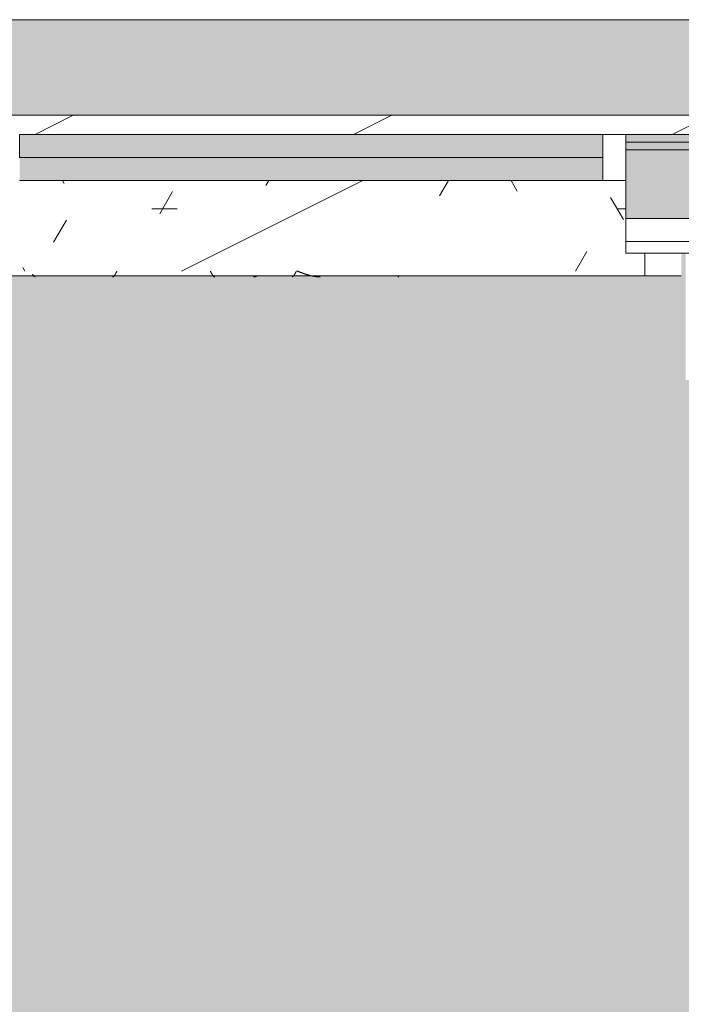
# Model space of a CAD drawing. Header units: millimetres. Extents: x -18260 to 188148, y -14086 to 2351883.
# Tile 295 of 592: x 42570 to 43435, y -9330 to -8043. Entities that reach past the tile are written whole.
import ezdxf

# ---------------------------------------------------------------- set-up
doc = ezdxf.new("R2010")
doc.units = ezdxf.units.MM
for name, color, linetype, lineweight in [('A-FLOR', 192, 'Continuous', 18), ('A-FLOR-PATT', 8, 'Continuous', 18), ('A-GLAZ', 151, 'Continuous', 9), ('A-GLAZ-SILL', 1, 'Continuous', 9), ('A-WALL', 113, 'Continuous', 18), ('A-WALL-PATT', 111, 'Continuous', 25)]:
    doc.layers.add(name, color=color, linetype=linetype, lineweight=lineweight)

# ---------------------------------------------------------------- blocks, each defined once
blk = doc.blocks.new('CC_JANELA MAXIM-AR_4 FOLHAS VIDRO - 3_20 x 1_20-V142-PLANTA DE IMPERMEABILIZAÇÃO - 1 PAV_')
at = {"layer": 'A-GLAZ', "lineweight": 5}
h = blk.add_hatch(dxfattribs=at)
h.set_pattern_fill('FP_152', color=256, style=0, pattern_type=2)
h.set_pattern_definition([(225, (-10027.36, -8270.3), (449.013, -449.013), []), (225, (-10186.1, -8270.3), (6e-14, -898.026), []), (225, (-9868.6, -8270.3), (6e-14, -898.026), [])])
h.paths.add_polyline_path([(-1570, -17.5), (-1600, -17.5), (-1600, -77.5), (-1570, -77.5), (-1570, -39.5)])
h.paths.add_polyline_path([(1600, -17.5), (1570, -17.5), (1570, -77.5), (1600, -77.5), (1600, -39.5)])
h = blk.add_hatch(color=251, dxfattribs=at)
h.paths.add_polyline_path([(1570, -17.5), (807.5, -17.5), (807.5, -47.5), (1570, -47.5), (1570, -39.5)])
h.paths.add_polyline_path([(15, -17.5), (15, -47.5), (777.5, -47.5), (777.5, -17.5), (164.1, -17.5)])
h.paths.add_polyline_path([(-130.8, -17.5), (-777.5, -17.5), (-777.5, -47.5), (-15, -47.5), (-15, -17.5)])
h.paths.add_polyline_path([(-1570, -17.5), (-1570, -47.5), (-807.5, -47.5), (-807.5, -17.5), (-1310.1, -17.5)])
blk.add_hatch(color=251, dxfattribs=at).paths.add_polyline_path([(-980.6, -47.5), (-1570, -47.5), (-1570, -77.5), (-807.5, -77.5), (-807.5, -47.5)])
at = {"layer": 'A-GLAZ', "color": 130}
for p, q in [((-1600, -17.5), (-1600, -77.5)), ((-1570, -17.5), (-1600, -17.5)), ((-1570, -47.5), (-1570, -17.5)), ((-1600, -77.5), (-1570, -77.5))]:
    blk.add_line(p, q, dxfattribs=at)
at = {"layer": 'A-GLAZ', "color": 90, "lineweight": 5}
for p, q in [((-807.5, -17.5), (-1570, -17.5)), ((-1570, -77.5), (-1570, -47.5)), ((-807.5, -47.5), (-1570, -47.5)), ((-807.5, -77.5), (-807.5, -47.5)), ((-1570, -77.5), (-807.5, -77.5))]:
    blk.add_line(p, q, dxfattribs=at)
blk = doc.blocks.new('FP_200-PLANTA DE IMPERMEABILIZAÇÃO - 1 PAV_')
at = {"layer": 'A-GLAZ-SILL', "color": 90, "lineweight": 5}
blk.add_line((1625, 107.5), (-1625, 107.5), dxfattribs=at)
at = {"layer": 'A-GLAZ-SILL', "lineweight": 5}
for p, q in [((-1200.4, 108.7), (-1200, 108.7)), ((-1200, 108.7), (-1199.7, 108.7)), ((-1199.7, 108.7), (-1199.3, 108.6)), ((-1199.3, 108.6), (-1199, 108.6)), ((-1199, 108.6), (-1198.6, 108.6)), ((-1198.6, 108.6), (-1198.3, 108.6)), ((-1198.3, 108.6), (-1197.9, 108.6)), ((-1197.9, 108.6), (-1197.5, 108.6)), ((-1197.5, 108.6), (-1197.2, 108.5)), ((-1197.2, 108.5), (-1196.8, 108.5)), ((-1196.8, 108.5), (-1196.5, 108.5)), ((-1196.5, 108.5), (-1196.1, 108.4)), ((-1196.1, 108.4), (-1195.8, 108.4)), ((-1195.8, 108.4), (-1195.4, 108.4)), ((-1195.4, 108.4), (-1195, 108.3)), ((-1195, 108.3), (-1194.7, 108.3)), ((-1194.7, 108.3), (-1194.3, 108.3)), ((-1194.3, 108.3), (-1194, 108.2)), ((-1194, 108.2), (-1193.6, 108.2)), ((-1193.6, 108.2), (-1193.3, 108.1)), ((-1193.3, 108.1), (-1192.9, 108.1)), ((-1192.9, 108.1), (-1192.5, 108)), ((-1192.5, 108), (-1192.2, 107.9)), ((-1192.2, 107.9), (-1191.8, 107.9)), ((-1191.8, 107.9), (-1191.5, 107.8)), ((-1191.5, 107.8), (-1191.1, 107.7)), ((-1191.1, 107.7), (-1190.8, 107.7)), ((-1190.8, 107.7), (-1190.4, 107.6)), ((-1190.4, 107.6), (-1190, 107.5)), ((-1190, 107.5), (-1189.7, 107.5)), ((-1189.7, 107.5), (-1189.3, 107.4)), ((-1189.3, 107.4), (-1189, 107.3)), ((-1189, 107.3), (-1188.6, 107.2)), ((-1188.6, 107.2), (-1188.3, 107.1)), ((-1188.3, 107.1), (-1187.9, 107.1)), ((-1187.9, 107.1), (-1187.6, 107)), ((-1187.6, 107), (-1187.2, 106.9)), ((-1187.2, 106.9), (-1186.8, 106.8)), ((-1186.8, 106.8), (-1186.5, 106.7)), ((-1186.5, 106.7), (-1186.1, 106.6)), ((-1186.1, 106.6), (-1185.8, 106.5)), ((-1185.8, 106.5), (-1185.4, 106.4)), ((-1185.4, 106.4), (-1185.1, 106.3)), ((-1185.1, 106.3), (-1184.7, 106.2)), ((-1184.7, 106.2), (-1184.3, 106.1)), ((-1184.3, 106.1), (-1184, 106)), ((-1184, 106), (-1183.6, 105.9)), ((-1183.6, 105.9), (-1183.3, 105.8)), ((-1183.3, 105.8), (-1182.9, 105.7)), ((-1182.9, 105.7), (-1182.6, 105.6)), ((-1182.6, 105.6), (-1182.2, 105.5)), ((-1182.2, 105.5), (-1181.8, 105.3)), ((-1181.8, 105.3), (-1181.5, 105.2)), ((-1181.5, 105.2), (-1181.1, 105.1)), ((-1181.1, 105.1), (-1180.8, 105)), ((-1180.8, 105), (-1180.4, 104.9)), ((-1180.4, 104.9), (-1180.1, 104.7)), ((-1180.1, 104.7), (-1179.7, 104.6)), ((-1179.7, 104.6), (-1179.3, 104.5)), ((-1179.3, 104.5), (-1179, 104.4)), ((-1179, 104.4), (-1178.6, 104.2)), ((-1178.6, 104.2), (-1178.3, 104.1)), ((-1178.3, 104.1), (-1177.9, 104)), ((-1177.9, 104), (-1177.6, 103.9)), ((-1177.6, 103.9), (-1177.2, 103.7)), ((-1177.2, 103.7), (-1176.9, 103.6)), ((-1176.9, 103.6), (-1176.5, 103.5)), ((-1176.5, 103.5), (-1176.1, 103.3)), ((-1176.1, 103.3), (-1175.8, 103.2)), ((-1175.8, 103.2), (-1175.4, 103.1)), ((-1175.4, 103.1), (-1175.1, 102.9)), ((-1168.4, 102.8), (-1168.3, 103.1)), ((-1168.3, 103.1), (-1168.2, 103.4)), ((-1168.2, 103.4), (-1168, 103.6)), ((-1168, 103.6), (-1167.9, 103.9)), ((-1167.9, 103.9), (-1167.8, 104.1)), ((-1167.8, 104.1), (-1167.6, 104.4)), ((-1167.6, 104.4), (-1167.5, 104.6)), ((-1167.5, 104.6), (-1167.4, 104.8)), ((-1167.4, 104.8), (-1167.2, 105.1)), ((-1167.2, 105.1), (-1167.1, 105.3)), ((-1167.1, 105.3), (-1167, 105.5)), ((-1167, 105.5), (-1166.8, 105.7)), ((-1166.8, 105.7), (-1166.7, 105.9)), ((-1166.7, 105.9), (-1166.6, 106.1)), ((-1166.6, 106.1), (-1166.5, 106.3)), ((-1166.5, 106.3), (-1166.3, 106.5)), ((-1166.3, 106.5), (-1166.2, 106.7)), ((-1166.2, 106.7), (-1166.1, 106.9)), ((-1166.1, 106.9), (-1165.9, 107)), ((-1165.9, 107), (-1165.8, 107.2)), ((-1165.8, 107.2), (-1165.7, 107.4)), ((-1165.7, 107.4), (-1165.5, 107.5)), ((-1165.5, 107.5), (-1165.4, 107.6)), ((-1165.4, 107.6), (-1165.3, 107.8)), ((-1165.3, 107.8), (-1165.1, 107.9)), ((-1165.1, 107.9), (-1165, 108)), ((-1165, 108), (-1164.9, 108.1)), ((-1164.9, 108.1), (-1164.7, 108.2)), ((-1164.7, 108.2), (-1164.6, 108.3)), ((-1164.6, 108.3), (-1164.5, 108.4)), ((-1164.5, 108.4), (-1164.4, 108.4)), ((-1164.4, 108.4), (-1164.2, 108.5)), ((-1164.2, 108.5), (-1164.1, 108.5)), ((-1164.1, 108.5), (-1164, 108.6)), ((-1164, 108.6), (-1163.8, 108.6)), ((-1163.8, 108.6), (-1163.7, 108.6)), ((-1163.7, 108.6), (-1163.6, 108.7)), ((-1062.5, 108.7), (-1062.4, 108.6)), ((-1062.4, 108.6), (-1062.3, 108.6)), ((-1062.3, 108.6), (-1062.1, 108.6)), ((-1062.1, 108.6), (-1062, 108.5)), ((-1062, 108.5), (-1061.9, 108.5)), ((-1061.9, 108.5), (-1061.8, 108.4)), ((-1061.8, 108.4), (-1061.6, 108.4)), ((-1061.6, 108.4), (-1061.5, 108.3)), ((-1061.5, 108.3), (-1061.4, 108.2)), ((-1061.4, 108.2), (-1061.2, 108.1)), ((-1061.2, 108.1), (-1061.1, 108)), ((-1061.1, 108), (-1061, 107.9)), ((-1061, 107.9), (-1060.8, 107.8)), ((-1060.8, 107.8), (-1060.7, 107.6)), ((-1060.7, 107.6), (-1060.6, 107.5)), ((-1060.6, 107.5), (-1060.4, 107.4)), ((-1060.4, 107.4), (-1060.3, 107.2)), ((-1060.3, 107.2), (-1060.2, 107)), ((-1060.2, 107), (-1060, 106.9)), ((-1060, 106.9), (-1059.9, 106.7)), ((-1059.9, 106.7), (-1059.8, 106.5)), ((-1059.8, 106.5), (-1059.7, 106.3)), ((-1059.7, 106.3), (-1059.5, 106.1)), ((-1059.5, 106.1), (-1059.4, 105.9)), ((-1059.4, 105.9), (-1059.3, 105.7)), ((-1059.3, 105.7), (-1059.1, 105.5)), ((-1059.1, 105.5), (-1059, 105.3)), ((-1059, 105.3), (-1058.9, 105.1)), ((-1058.9, 105.1), (-1058.7, 104.8)), ((-1058.7, 104.8), (-1058.6, 104.6)), ((-1058.6, 104.6), (-1058.5, 104.4)), ((-1058.5, 104.4), (-1058.3, 104.1)), ((-1058.3, 104.1), (-1058.2, 103.9)), ((-1058.2, 103.9), (-1058.1, 103.6)), ((-1058.1, 103.6), (-1057.9, 103.4)), ((-1057.9, 103.4), (-1057.8, 103.1)), ((-1057.8, 103.1), (-1057.7, 102.8)), ((-933.8, 102.8), (-933.7, 103.1)), ((-933.7, 103.1), (-933.5, 103.4)), ((-933.5, 103.4), (-933.4, 103.6)), ((-933.4, 103.6), (-933.3, 103.9)), ((-933.3, 103.9), (-933.1, 104.1)), ((-933.1, 104.1), (-933, 104.4)), ((-933, 104.4), (-932.9, 104.6)), ((-932.9, 104.6), (-932.7, 104.8)), ((-932.7, 104.8), (-932.6, 105.1)), ((-932.6, 105.1), (-932.5, 105.3)), ((-932.5, 105.3), (-932.3, 105.5)), ((-932.3, 105.5), (-932.2, 105.7)), ((-932.2, 105.7), (-932.1, 105.9)), ((-932.1, 105.9), (-931.9, 106.1)), ((-931.9, 106.1), (-931.8, 106.3)), ((-931.8, 106.3), (-931.7, 106.5)), ((-931.7, 106.5), (-931.6, 106.7)), ((-931.6, 106.7), (-931.4, 106.9)), ((-931.4, 106.9), (-931.3, 107)), ((-931.3, 107), (-931.2, 107.2)), ((-931.2, 107.2), (-931, 107.4)), ((-931, 107.4), (-930.9, 107.5)), ((-930.9, 107.5), (-930.8, 107.6)), ((-930.8, 107.6), (-930.6, 107.8)), ((-930.6, 107.8), (-930.5, 107.9)), ((-930.5, 107.9), (-930.4, 108)), ((-930.4, 108), (-930.2, 108.1)), ((-930.2, 108.1), (-930.1, 108.2)), ((-930.1, 108.2), (-930, 108.3)), ((-930, 108.3), (-929.9, 108.4)), ((-929.9, 108.4), (-929.7, 108.4)), ((-929.7, 108.4), (-929.6, 108.5)), ((-929.6, 108.5), (-929.5, 108.5)), ((-929.5, 108.5), (-929.3, 108.6)), ((-929.3, 108.6), (-929.2, 108.6)), ((-929.2, 108.6), (-929.1, 108.6)), ((-929.1, 108.6), (-928.9, 108.7)), ((-827.9, 108.7), (-827.8, 108.6)), ((-827.8, 108.6), (-827.7, 108.6)), ((-827.7, 108.6), (-827.5, 108.6)), ((-827.5, 108.6), (-827.4, 108.6)), ((-827.4, 108.6), (-827.3, 108.5)), ((-827.3, 108.5), (-827.1, 108.4)), ((-827.1, 108.4), (-827, 108.4)), ((-827, 108.4), (-826.9, 108.3)), ((-826.9, 108.3), (-826.8, 108.2)), ((-826.8, 108.2), (-826.6, 108.1)), ((-826.6, 108.1), (-826.5, 108)), ((-826.5, 108), (-826.4, 107.9)), ((-826.4, 107.9), (-826.2, 107.8)), ((-826.2, 107.8), (-826.1, 107.7)), ((-826.1, 107.7), (-826, 107.6)), ((-826, 107.6), (-825.9, 107.4)), ((-825.9, 107.4), (-825.7, 107.3)), ((-825.7, 107.3), (-825.6, 107.1)), ((-825.6, 107.1), (-825.5, 107)), ((-825.5, 107), (-825.4, 106.8)), ((-825.4, 106.8), (-825.2, 106.6)), ((-825.2, 106.6), (-825.1, 106.4)), ((-825.1, 106.4), (-825, 106.3)), ((-825, 106.3), (-824.8, 106.1)), ((-824.8, 106.1), (-824.7, 105.9)), ((-824.7, 105.9), (-824.6, 105.7)), ((-824.6, 105.7), (-824.5, 105.5)), ((-824.5, 105.5), (-824.3, 105.2)), ((-1175.1, 102.9), (-1174.7, 102.8)), ((-1174.7, 102.8), (-1174.4, 102.7)), ((-1174.4, 102.7), (-1174, 102.5)), ((-1174, 102.5), (-1173.6, 102.4)), ((-1173.6, 102.4), (-1173.3, 102.2)), ((-1173.3, 102.2), (-1172.9, 102.1)), ((-1172.9, 102.1), (-1172.6, 102)), ((-1172.6, 102), (-1172.2, 101.8)), ((-1172.2, 101.8), (-1171.9, 101.7)), ((-1171.9, 101.7), (-1171.5, 101.6)), ((-1171.5, 101.6), (-1171.1, 101.4)), ((-1171.1, 101.4), (-1170.8, 101.3)), ((-1170.8, 101.3), (-1170.4, 101.1)), ((-1170.4, 101.1), (-1170.1, 101)), ((-1169.3, 101), (-1169.2, 101.3)), ((-1169.2, 101.3), (-1169.1, 101.5)), ((-1169.1, 101.5), (-1168.9, 101.8)), ((-1168.9, 101.8), (-1168.8, 102.1)), ((-1168.8, 102.1), (-1168.7, 102.3)), ((-1168.7, 102.3), (-1168.6, 102.6)), ((-1168.6, 102.6), (-1168.4, 102.8)), ((-1057.7, 102.8), (-1057.6, 102.6)), ((-1057.6, 102.6), (-1057.4, 102.3)), ((-1057.4, 102.3), (-1057.3, 102.1)), ((-1057.3, 102.1), (-1057.2, 101.8)), ((-1057.2, 101.8), (-1057, 101.5)), ((-1057, 101.5), (-1056.9, 101.3)), ((-1056.9, 101.3), (-1056.8, 101)), ((-934.7, 101), (-934.6, 101.3)), ((-934.6, 101.3), (-934.4, 101.5)), ((-934.4, 101.5), (-934.3, 101.8)), ((-934.3, 101.8), (-934.2, 102.1)), ((-934.2, 102.1), (-934, 102.3)), ((-934, 102.3), (-933.9, 102.6)), ((-933.9, 102.6), (-933.8, 102.8))]:
    blk.add_line(p, q, dxfattribs=at)
blk = doc.blocks.new('CC_PEITORIL - PEITORIL-V199-PLANTA DE IMPERMEABILIZAÇÃO - 1 PAV_')
at = {"layer": 'A-GLAZ-SILL', "lineweight": 5}
h = blk.add_hatch(dxfattribs=at)
h.set_pattern_fill('FP_204', color=256, style=0, pattern_type=2)
h.set_pattern_definition([(180, (-10027.36, -8270.33), (-406.4, -101.6), [33.528, -271.272, 33.528, -1896.872]), (180, (-10027.36, -8270.33), (-406.4, -101.6), [-338.328, -271.272, 33.528, -576.072, -1016]), (180, (-10027.36, -8270.33), (-406.4, -101.6), [-1219.2, 33.528, -271.272, 33.528, -677.672]), (180, (-10027.36, -8270.33), (-406.4, -101.6), [-1557.528, -169.672, 33.528, -474.472]), (300, (-10179.76, -8321.13), (291.1882, -301.1527), [33.528, -271.272, 33.528, -1896.872]), (300, (-10179.76, -8321.13), (291.1882, -301.1527), [-338.328, -271.272, 33.528, -576.072, -1016]), (300, (-10179.76, -8321.13), (291.1882, -301.1527), [-1219.2, 33.528, -271.272, 33.528, -677.672]), (300, (-10179.76, -8321.13), (291.1882, -301.1527), [-1557.528, -169.672, 33.528, -474.472]), (60, (-10230.57, -8524.33), (115.2118, 402.7527), [33.528, -271.272, 33.528, -1896.872]), (60, (-10230.57, -8524.33), (115.2118, 402.7527), [-338.328, -271.272, 33.528, -576.072, -1016]), (60, (-10230.57, -8524.33), (115.2118, 402.7527), [-1219.2, 33.528, -271.272, 33.528, -677.672]), (60, (-10230.57, -8524.33), (115.2118, 402.7527), [-1557.528, -169.672, 33.528, -474.472])])
h.paths.add_polyline_path([(1625, 101), (-1625, 101), (-1625, 77.5), (-1600, 77.5), (-1600, -17.5), (1600, -17.5), (1600, 77.5), (1625, 77.5), (1625, 100.6)])
h = blk.add_hatch(dxfattribs=at)
h.set_pattern_fill('FP_205', color=256, style=0, pattern_type=2)
h.set_pattern_definition([(36.87, (-10662.36, -9857.83), (-4762.4943, -3175.0085), [793.75, -7143.75]), (26.565, (-11614.9, -9381.6), (1587.5, 1587.5), [1774.88, -1774.88]), (18.435, (-11614.86, -8587.83), (3174.997, 1587.503), [1004.02, -4016.09])])
h.paths.add_polyline_path([(1625, 101), (-1625, 101), (-1625, 77.5), (-1600, 77.5), (-1600, -17.5), (1600, -17.5), (1600, 77.5), (1625, 77.5), (1625, 100.6)])
at = {"layer": 'A-GLAZ-SILL', "color": 90, "lineweight": 5}
for q in [(-1625, 107.5), (-1625, 77.5)]:
    blk.add_line((-1625, 101), q, dxfattribs=at)
at = {"layer": 'A-GLAZ', "color": 90, "lineweight": 5}
blk.add_blockref('FP_200-PLANTA DE IMPERMEABILIZAÇÃO - 1 PAV_', (0, 0), dxfattribs=at)
blk = doc.blocks.new('FP_235-PLANTA DE IMPERMEABILIZAÇÃO - 1 PAV_')
at = {"layer": 'A-GLAZ-SILL', "color": 90, "lineweight": 5}
blk.add_line((-1627.5, 107.5), (-1675, 107.5), dxfattribs=at)
at = {"layer": 'A-GLAZ-SILL', "lineweight": 5}
for p, q in [((-1305.9, 108.7), (-1305.7, 108.6)), ((-1305.7, 108.6), (-1305.6, 108.6)), ((-1305.6, 108.6), (-1305.5, 108.6)), ((-1305.5, 108.6), (-1305.4, 108.5)), ((-1305.4, 108.5), (-1305.2, 108.5)), ((-1305.2, 108.5), (-1305.1, 108.4)), ((-1305.1, 108.4), (-1305, 108.4)), ((-1305, 108.4), (-1304.8, 108.3)), ((-1304.8, 108.3), (-1304.7, 108.2)), ((-1304.7, 108.2), (-1304.6, 108.1)), ((-1304.6, 108.1), (-1304.4, 108)), ((-1304.4, 108), (-1304.3, 107.9)), ((-1304.3, 107.9), (-1304.2, 107.8)), ((-1304.2, 107.8), (-1304, 107.6)), ((-1304, 107.6), (-1303.9, 107.5)), ((-1120.4, 107.5), (-1120.2, 107.6)), ((-1120.2, 107.6), (-1120, 107.6)), ((-1120, 107.6), (-1119.9, 107.7)), ((-1119.9, 107.7), (-1119.7, 107.8)), ((-1119.7, 107.8), (-1119.5, 107.9)), ((-1119.5, 107.9), (-1119.3, 107.9)), ((-1119.3, 107.9), (-1119.1, 108)), ((-1119.1, 108), (-1118.9, 108.1)), ((-1118.9, 108.1), (-1118.7, 108.1)), ((-1118.7, 108.1), (-1118.5, 108.2)), ((-1118.5, 108.2), (-1118.3, 108.3)), ((-1118.3, 108.3), (-1118.2, 108.3)), ((-1118.2, 108.3), (-1118, 108.4)), ((-1118, 108.4), (-1117.8, 108.4)), ((-1117.8, 108.4), (-1117.6, 108.4)), ((-1117.6, 108.4), (-1117.4, 108.5)), ((-1117.4, 108.5), (-1117.2, 108.5)), ((-1117.2, 108.5), (-1117, 108.5)), ((-1117, 108.5), (-1116.8, 108.6)), ((-1116.8, 108.6), (-1116.6, 108.6)), ((-1116.6, 108.6), (-1116.4, 108.6)), ((-1116.4, 108.6), (-1116.3, 108.6)), ((-1116.3, 108.6), (-1116.1, 108.6)), ((-1116.1, 108.6), (-1115.9, 108.7)), ((-1115.9, 108.7), (-1115.7, 108.7))]:
    blk.add_line(p, q, dxfattribs=at)
blk = doc.blocks.new('CC_PEITORIL - PEITORIL-V234-PLANTA DE IMPERMEABILIZAÇÃO - 1 PAV_')
at = {"layer": 'A-GLAZ-SILL', "lineweight": 5}
h = blk.add_hatch(dxfattribs=at)
h.set_pattern_fill('FP_121', color=256, style=0, pattern_type=2)
h.set_pattern_definition([(180, (-10029.86, -8270.33), (-406.4, -101.6), [33.528, -271.272, 33.528, -1896.872]), (180, (-10029.86, -8270.33), (-406.4, -101.6), [-338.328, -271.272, 33.528, -576.072, -1016]), (180, (-10029.86, -8270.33), (-406.4, -101.6), [-1219.2, 33.528, -271.272, 33.528, -677.672]), (180, (-10029.86, -8270.33), (-406.4, -101.6), [-1557.528, -169.672, 33.528, -474.472]), (300, (-10182.26, -8321.13), (291.1882, -301.1527), [33.528, -271.272, 33.528, -1896.872]), (300, (-10182.26, -8321.13), (291.1882, -301.1527), [-338.328, -271.272, 33.528, -576.072, -1016]), (300, (-10182.26, -8321.13), (291.1882, -301.1527), [-1219.2, 33.528, -271.272, 33.528, -677.672]), (300, (-10182.26, -8321.13), (291.1882, -301.1527), [-1557.528, -169.672, 33.528, -474.472]), (60, (-10233.07, -8524.33), (115.2118, 402.7527), [33.528, -271.272, 33.528, -1896.872]), (60, (-10233.07, -8524.33), (115.2118, 402.7527), [-338.328, -271.272, 33.528, -576.072, -1016]), (60, (-10233.07, -8524.33), (115.2118, 402.7527), [-1219.2, 33.528, -271.272, 33.528, -677.672]), (60, (-10233.07, -8524.33), (115.2118, 402.7527), [-1557.528, -169.672, 33.528, -474.472])])
h.paths.add_polyline_path([(1675, 101), (1622.5, 100.6), (1622.5, 77.5), (1675, 77.5), (1675, 79)])
h.paths.add_polyline_path([(-1675, 101), (-1675, 77.5), (-1627.5, 77.7), (-1627.5, 101)])
h = blk.add_hatch(dxfattribs=at)
h.set_pattern_fill('FP_122', color=256, style=0, pattern_type=2)
h.set_pattern_definition([(36.87, (-10664.86, -9857.83), (-4762.4943, -3175.0085), [793.75, -7143.75]), (26.565, (-11617.4, -9381.6), (1587.5, 1587.5), [1774.88, -1774.88]), (18.435, (-11617.36, -8587.83), (3174.997, 1587.503), [1004.02, -4016.09])])
h.paths.add_polyline_path([(1675, 101), (1622.5, 100.6), (1622.5, 77.5), (1675, 77.5), (1675, 79)])
h.paths.add_polyline_path([(-1675, 101), (-1675, 77.5), (-1627.5, 77.7), (-1627.5, 101)])
at = {"layer": 'A-GLAZ', "color": 90, "lineweight": 5}
blk.add_blockref('FP_235-PLANTA DE IMPERMEABILIZAÇÃO - 1 PAV_', (0, 0), dxfattribs=at)
blk = doc.blocks.new('BE-PMSa-MOD-ARQ-CONEXAODOFUTURO-EX-000-R_rvt-2-PLANTA DE IMPERMEABILIZAÇÃO - 1 PAV_')
at = {"layer": 'A-FLOR-PATT', "lineweight": 5}
h = blk.add_hatch(dxfattribs=at)
h.set_pattern_fill('FP_2', color=55, style=0, pattern_type=2)
h.set_pattern_definition([(0, (0, 0), (812.8, 203.2), [33.528, -576.072, 33.528, -576.072, -3251.2]), (0, (0, 0), (812.8, 203.2), [-1219.2, 33.528, -1185.672, 33.528, -576.072, -1422.4]), (0, (0, 0), (812.8, 203.2), [-3048, 33.528, -372.872, 33.528, -982.472]), (120, (304.8, 101.6), (-582.3764, 602.3054), [33.528, -576.072, 33.528, -576.072, -3251.2]), (120, (304.8, 101.6), (-582.3764, 602.3054), [-1219.2, 33.528, -1185.672, 33.528, -576.072, -1422.4]), (120, (304.8, 101.6), (-582.3764, 602.3054), [-3048, 33.528, -372.872, 33.528, -982.472]), (240, (406.4, 508), (-230.4236, -805.5054), [33.528, -576.072, 33.528, -576.072, -3251.2]), (240, (406.4, 508), (-230.4236, -805.5054), [-1219.2, 33.528, -1185.672, 33.528, -576.072, -1422.4]), (240, (406.4, 508), (-230.4236, -805.5054), [-3048, 33.528, -372.872, 33.528, -982.472])])
h.paths.add_polyline_path([(-5768.9, -10125.8), (14705.4, -10125.8), (14705.4, -9779.9), (14699.4, -9779.9), (14699.4, -9763.2), (14681.7, -9763.8), (14671, -9768.5), (14665.9, -9780.7), (14665.9, -9856.3), (14670.7, -9865.1), (14677.5, -9868.5), (14678.4, -9869.2), (14678.4, -9881), (14674.1, -9882.1), (14663.1, -9878), (14654.5, -9869.2), (14652, -9860), (14651.9, -9855.7), (14650.9, -9855.7), (14651.9, -9780.7), (14653.7, -9770.1), (14656.9, -9762.9), (14667.1, -9752.6), (14683.4, -9748.2), (14699.4, -9748.2), (14699.4, -9731.6), (14705.4, -9731.6), (14705.4, -9705.7), (14755.4, -9705.7), (14755.4, -9754.7), (14795.4, -9754.7), (14796, -9756.7), (14812.4, -9756.7), (14811.4, -9815.7), (14810.3, -9815.7), (14811.5, -9818.2), (14811.4, -9819.3), (14811.4, -9820.9), (14827.4, -9827.2), (14827.4, -10125.8), (21231.4, -10125.8), (21231.4, 5919.2), (12003.9, 5918.5), (12003.9, 5447.2), (12268.9, 5447.2), (12268.9, 4674.2), (15653.9, 4674.2), (15653.9, 5447.2), (15923.9, 5447.2), (15923.9, 4674.2), (19999.4, 4674.2), (19999.4, 5447.2), (20269.4, 5447.2), (20269.4, 4280.7), (20299.4, 4280.7), (20298.5, 1530.7), (20269.4, 1530.7), (20269.4, 1143.6), (20299.4, 1143.6), (20298.5, -1606.4), (20269.4, -1606.4), (20269.4, -2040.2), (20299.4, -2040.2), (20298.5, -4790.2), (20269.4, -4790.2), (20269.4, -5273.9), (20299.4, -5273.9), (20298.5, -8023.9), (20269.4, -8023.9), (20269.4, -9308.8), (19999.4, -9308.8), (19999.4, -8513.8), (19913.4, -8513.8), (19913.4, -8347.8), (19635.4, -8347.8), (19635.4, -8377.8), (16285.4, -8377), (16285.4, -8347.8), (15971.9, -8347.8), (15971.9, -8513.8), (15921.4, -8513.8), (15921.4, -9312.6), (15651.4, -9312.6), (15651.4, -8513.8), (15603.4, -8513.8), (15603.4, -8377.8), (12316.9, -8377.8), (12316.9, -8513.8), (12293.9, -8513.8), (12293.9, -9312.6), (11998.9, -9312.6), (11998.9, -8513.8), (11950.9, -8513.8), (11950.9, -8347.8), (11867.6, -8347.8), (11867.6, -8377.8), (8517.6, -8377), (8517.6, -8347.8), (8434.4, -8347.8), (8434.4, -8513.8), (8386.4, -8513.8), (8386.4, -9312.6), (8116.4, -9312.6), (8116.4, -9125.8), (2121.4, -9125.8), (2121.4, -9312.6), (1851.4, -9312.6), (1851.4, -9125.8), (-4143.6, -9125.8), (-4143.6, -9312.6), (-4413.6, -9312.6), (-4413.6, -8513.8), (-4461.6, -8513.8), (-4461.6, -8347.8), (-4547.4, -8347.8), (-4547.4, -8377.8), (-7897.4, -8377), (-7897.4, -8347.8), (-7983.1, -8347.8), (-7983.1, -8513.8), (-8031.1, -8513.8), (-8031.1, -9308.8), (-8301.1, -9308.8), (-8301.1, -8513.8), (-8349.1, -8513.8), (-8349.1, -8347.8), (-8354.9, -8347.8), (-8354.9, -8377.8), (-11704.9, -8377), (-11705.7, -8347.8), (-11710.6, -8347.8), (-11710.6, -8513.8), (-11758.6, -8513.8), (-11758.6, -9308.8), (-12028.6, -9308.8), (-12028.6, -8513.8), (-12076.6, -8513.8), (-12076.6, -8347.8), (-12498.6, -8347.8), (-12498.6, -8377.8), (-15848.6, -8377), (-15848.6, -8347.8), (-16270.6, -8347.8), (-16270.6, -8513.8), (-16356.6, -8513.8), (-16356.6, -9308.8), (-16626.6, -9308.8), (-16626.6, -7987.1), (-16656.6, -7987.1), (-16655.7, -5237.1), (-16626.6, -5237.1), (-16626.6, -4803.3), (-16656.6, -4803.3), (-16655.7, -2053.3), (-16626.6, -2053.3), (-16626.6, -1620.8), (-16656.6, -1620.8), (-16655.7, 1129.2), (-16626.6, 1129.2), (-16626.6, 1534.2), (-16656.6, 1534.2), (-16655.8, 4291.7), (-16626.6, 4291.7), (-16626.6, 5479.2), (-16356.6, 5479.2), (-16356.6, 4674.2), (-12028.6, 4674.2), (-12028.6, 5447.2), (-11733.6, 5446.9), (-11733.6, 4674.2), (-8301.1, 4674.2), (-8301.1, 5447.2), (-8031.1, 5447.2), (-8031.1, 5919.2), (-17588.6, 5919.2), (-17588.6, -10125.8), (-10486.3, -10125.8)])
h.paths.add_polyline_path([(14665.7, -9780.7), (14665.6, -9779.8), (14665.6, -9780.7)])
h.paths.add_polyline_path([(15648.4, -8468.8), (15650.9, -8468.8), (15650.9, -8347.8), (15648.4, -8347.8), (15648.4, -8349.4)])
h = blk.add_hatch(dxfattribs=at)
h.set_pattern_fill('FP_96', color=133, style=0, pattern_type=2)
h.set_pattern_definition([(50, (0, 0), (182.1847, -15.9391), [19.05, -209.55]), (355, (0, 0), (-35.2424, 191.0566), [15.24, -167.64]), (100.451, (15.18, -1.33), (146.9425, 175.1167), [16.19, -178.09]), (46.184, (0, 50.8), (271.079, -42.0433), [28.575, -314.325]), (96.636, (22.6, 47.3), (237.4025, 247.4272), [24.285, -267.135]), (351.184, (0, 50.8), (237.4046, 247.425), [22.86, -251.46]), (21, (25.4, 38.1), (151.6149, -102.2655), [19.05, -209.55]), (326, (25.4, 38.1), (61.8024, 184.1877), [15.24, -167.64]), (71.451, (38.03, 29.58), (213.417, 81.9214), [16.19, -178.09]), (37.5, (0, 0), (3.08832, 84.55508), [8.382, -157.226, 8.382, -161.798, -168.275]), (37.5, (0, 0), (3.08832, 84.55508), [-335.788, 8.382, -159.893]), (7.5, (0, 0), (66.81944, 100.18075), [8.382, -88.646, 8.382, -153.416, -64.135]), (7.5, (0, 0), (66.81944, 100.18075), [-258.826, 8.382, -55.753]), (327.5, (-56.64, 0), (135.59049, -5.72891), [8.382, -55.118, 8.382, -189.738, -262.89]), (327.5, (-56.64, 0), (135.59049, -5.72891), [-261.62, 8.382, -254.508]), (317.5, (-82.04, 0), (148.1289, 25.42676), [8.382, -74.168, 8.382, -123.19, -186.69]), (317.5, (-82.04, 0), (148.1289, 25.42676), [-214.122, 8.382, -178.308])])
h.paths.add_polyline_path([(-1946.1, -8177.8), (-1683.6, -8177.8), (-1683.6, -1915.8), (-3033.6, -1915.8), (-3033.6, -1900.8), (-3933.6, -1900.8), (-3933.6, -2050.8), (-1818.6, -2050.8), (-1818.6, -8042.9), (-4146.6, -8042.9), (-4146.6, -4063.8), (-3970.6, -4063.8), (-3970.6, -3457.8), (-4146.6, -3457.8), (-4146.6, -2138.8), (-3970.6, -2138.8), (-3970.6, -2050.8), (-3963.6, -2050.8), (-3963.6, -1900.8), (-3973.6, -1900.8), (-3973.6, -1915.8), (-4105.6, -1915.8), (-4105.6, -2003.8), (-4281.6, -2003.8), (-4281.6, -3592.8), (-4105.6, -3592.8), (-4105.6, -3928.8), (-4281.6, -3928.8), (-4281.6, -8177.8), (-2230.9, -8177.8)])
h.paths.add_polyline_path([(8258.4, -8167.8), (15620.9, -8167.8), (15620.9, -1925.8), (12311.9, -1925.8), (12311.9, -2018.8), (11955.9, -2018.8), (11955.9, -1925.8), (9541.4, -1925.8), (9541.4, -1915.8), (9491.4, -1915.8), (9491.4, -1900.8), (8591.4, -1900.8), (8591.4, -2050.8), (11830.9, -2050.8), (11830.9, -2143.8), (12436.9, -2143.8), (12436.9, -2050.8), (15495.9, -2050.8), (15495.9, -8042.8), (8383.4, -8042.8), (8383.4, -4063.8), (8559.4, -4063.8), (8559.4, -3457.8), (8383.4, -3457.8), (8383.4, -2138.8), (8559.4, -2138.8), (8559.4, -2050.8), (8561.4, -2050.8), (8561.4, -1900.8), (8551.4, -1900.8), (8551.4, -1915.8), (8501.4, -1915.8), (8501.4, -1925.8), (8434.4, -1925.8), (8434.4, -2013.8), (8258.4, -2013.8), (8258.4, -3582.8), (8434.4, -3582.8), (8434.4, -3938.8), (8258.4, -3938.8), (8258.4, -8158.1)])
h.paths.add_polyline_path([(20076.4, -8167.8), (20089.4, -8167.8), (20089.4, -5194.8), (19913.4, -5194.8), (19913.4, -4838.8), (20089.4, -4838.8), (20089.4, -2013.8), (19913.4, -2013.8), (19913.4, -1657.8), (20089.4, -1657.8), (20089.4, 1166.2), (19913.4, 1166.2), (19913.4, 1522.2), (20089.4, 1522.2), (20089.4, 4296.2), (19913.4, 4296.2), (19913.4, 4461.7), (15971.9, 4461.7), (15971.9, 4296.2), (15800.9, 4296.2), (15800.9, -605.8), (15790.9, -605.8), (15790.9, -655.8), (15775.9, -655.8), (15775.9, -1555.8), (16091.9, -1555.8), (16091.9, -1527.8), (15925.9, -1527.8), (15925.9, 4171.2), (16096.9, 4171.2), (16096.9, 4336.7), (19788.4, 4336.7), (19788.4, 4171.2), (19964.4, 4171.2), (19964.4, 1647.2), (19788.4, 1647.2), (19788.4, 1041.2), (19964.4, 1041.2), (19964.4, -1532.8), (19788.4, -1532.8), (19788.4, -2138.8), (19964.4, -2138.8), (19964.4, -4713.8), (19788.4, -4713.8), (19788.4, -5319.8), (19964.4, -5319.8), (19964.4, -8042.8), (15925.9, -8042.8), (15925.9, -2143.8), (16091.9, -2143.8), (16091.9, -1585.8), (15775.9, -1585.8), (15775.9, -1595.8), (15790.9, -1595.8), (15790.9, -1652.8), (15966.9, -1652.8), (15966.9, -2018.8), (15800.9, -2018.8), (15800.9, -8167.8), (19984.8, -8167.8)])
h.paths.add_polyline_path([(-6358.6, -8167.8), (-4451.6, -8167.8), (-4451.6, -1925.8), (-4506.1, -1925.8), (-4506.1, -1915.8), (-4536.1, -1915.8), (-4536.1, -1900.8), (-4546.1, -1900.8), (-4546.1, -2740.8), (-4536.1, -2740.8), (-4536.1, -2751.8), (-4516.1, -2751.8), (-4516.1, -2640.8), (-4497.1, -2640.8), (-4497.1, -2770.8), (-4536.1, -2770.8), (-4536.1, -2780.8), (-4546.1, -2780.8), (-4546.1, -2820.8), (-4576.1, -2820.8), (-4576.6, -8042.9), (-11628.6, -8042.9), (-11628.6, -2138.8), (-11585.6, -2138.8), (-11585.6, -2050.8), (-8474.1, -2050.8), (-8474.1, -2138.8), (-7858.1, -2138.8), (-7858.1, -2050.8), (-4576.6, -2050.8), (-4576.6, -1900.8), (-5476.1, -1900.8), (-5476.1, -1915.8), (-5528.6, -1915.8), (-5528.6, -1925.8), (-7983.1, -1925.8), (-7983.1, -2013.8), (-8324.1, -2013.8), (-8324.1, -2003.8), (-8339.1, -2003.8), (-8339.1, -1925.8), (-11720.6, -1925.8), (-11720.6, -2003.8), (-11753.6, -2003.8), (-11753.6, -8167.8), (-6948.2, -8167.8)])
h.paths.add_polyline_path([(-15498.5, -8167.8), (-11933.6, -8167.8), (-11933.6, -2013.8), (-12076.6, -2013.8), (-12076.6, -1657.8), (-11923.6, -1657.8), (-11923.6, -1515.8), (-11908.6, -1515.8), (-11908.6, -1505.8), (-12058.6, -1505.8), (-12058.6, -1532.8), (-12201.6, -1532.8), (-12201.6, -2138.8), (-12058.6, -2138.8), (-12058.6, -8042.9), (-16321.6, -8042.8), (-16321.6, -5319.8), (-16145.6, -5319.8), (-16145.6, -4713.8), (-16321.6, -4713.8), (-16321.6, -2138.8), (-16145.6, -2138.8), (-16145.6, -1532.8), (-16321.6, -1532.8), (-16321.6, 1041.2), (-16145.6, 1041.2), (-16145.6, 1647.2), (-16321.6, 1647.2), (-16321.6, 4171.2), (-16145.6, 4171.2), (-16145.6, 4336.7), (-12201.6, 4336.7), (-12201.6, 4171.2), (-12058.6, 4171.2), (-12058.6, -1475.8), (-11908.6, -1475.8), (-11908.6, -575.8), (-11923.6, -575.8), (-11923.6, -525.8), (-11933.6, -525.8), (-11933.6, 4296.2), (-12076.6, 4296.2), (-12076.6, 4461.7), (-16270.6, 4461.7), (-16270.6, 4296.2), (-16446.6, 4296.2), (-16446.6, 1522.2), (-16270.6, 1522.2), (-16270.6, 1166.2), (-16446.6, 1166.2), (-16446.6, -1657.8), (-16270.6, -1657.8), (-16270.6, -2013.8), (-16446.6, -2013.8), (-16446.6, -4838.8), (-16270.6, -4838.8), (-16270.6, -5194.8), (-16446.6, -5194.8), (-16446.6, -8167.8), (-15736, -8167.8)])
h.paths.add_polyline_path([(9471.4, -1770.8), (9491.4, -1770.8), (9491.4, -1755.8), (9630.1, -1755.8), (9630.1, -1740.8), (11880.1, -1741.7), (11880.1, -1755.8), (11965.9, -1755.8), (11965.9, -1662.8), (12301.9, -1662.8), (12301.9, -1755.8), (12713.7, -1755.8), (12713.7, -1740.8), (14963.7, -1741.7), (14963.7, -1755.8), (15630.9, -1755.8), (15630.9, -1595.8), (15645.9, -1595.8), (15645.9, -655.8), (15630.9, -655.8), (15630.9, -29.6), (15087.6, -29.6), (15087.6, -44.6), (12837.6, -43.7), (12837.6, -29.6), (11880.1, -29.6), (11880.1, -44.6), (9630.1, -43.7), (9630.1, -29.6), (9408.9, -29.6), (9408.9, -14.6), (8468.9, -14.6), (8468.9, -29.6), (8008.9, -29.6), (8008.9, -14.6), (7068.9, -14.7), (7068.9, -29.6), (4511.8, -29.6), (4511.8, 3549.2), (3951.8, 3549.2), (3951.8, 4471.7), (2159.4, 4471.7), (2159.4, 4306.2), (1813.4, 4306.2), (1813.4, 4471.7), (284.9, 4471.7), (284.9, 4486.7), (77.3, 4486.7), (77.3, 3238.9), (70.5, 3238.9), (70.5, 2137.2), (121.4, 2137.2), (121.4, 3231.3), (111.1, 3241.7), (106.4, 3259.2), (111.1, 3276.7), (124.1, 3289.5), (143.4, 3293.6), (158.9, 3289.5), (171.7, 3276.7), (176.4, 3259.2), (171.7, 3241.7), (161.4, 3231.3), (161.4, 2137.2), (220.5, 2137.2), (220.5, 4336.7), (1678.4, 4336.7), (1678.4, 4171.2), (2294.4, 4171.2), (2294.4, 4336.7), (3816.8, 4336.7), (3816.8, 3414.2), (4376.8, 3414.2), (4376.8, -164.6), (15495.9, -164.6), (15495.9, -1620.8), (12436.9, -1620.8), (12436.9, -1527.8), (11830.9, -1527.8), (11830.9, -1620.8), (8559.4, -1620.8), (8559.4, -1532.8), (7943.4, -1532.8), (7943.4, -1620.8), (2289.4, -1620.8), (2289.4, -1527.8), (2261.4, -1527.8), (2261.4, -1770.8), (3121.4, -1770.8), (3121.4, -1755.8), (4481.6, -1755.8), (4481.6, -1770.8), (5321.6, -1770.8), (5321.6, -1755.8), (7021.4, -1755.8), (7021.4, -1770.8), (7961.4, -1770.8), (7961.4, -1755.8), (8078.4, -1755.8), (8078.4, -1667.8), (8424.4, -1667.8), (8424.4, -1755.8), (8551.4, -1755.8), (8551.4, -1770.8), (8972.9, -1770.8)])
h.paths.add_polyline_path([(2221.4, -1770.8), (2231.4, -1770.8), (2231.4, -1527.8), (1766.4, -1527.8), (1766.4, -1770.8), (1776.4, -1770.8), (1776.4, -1755.8), (1818.4, -1755.8), (1818.4, -1662.8), (2154.4, -1662.8), (2154.4, -1755.8), (2221.4, -1755.8)])
h.paths.add_polyline_path([(1736.4, -1770.8), (1736.4, -1527.8), (1683.4, -1527.8), (1683.4, -1620.8), (-3970.6, -1620.8), (-3970.6, -1532.8), (-4586.6, -1532.8), (-4586.6, -1620.8), (-7858.1, -1620.8), (-7858.1, -1532.8), (-8474.1, -1532.8), (-8474.1, -1620.8), (-11585.6, -1620.8), (-11585.6, -1532.8), (-11628.6, -1532.8), (-11628.6, -164.6), (220.5, -164.6), (220.5, -29.6), (-2321.1, -29.6), (-2321.1, -14.6), (-3061.1, -14.6), (-3061.1, -29.6), (-3320.6, -29.6), (-3320.6, -14.6), (-4060.6, -14.6), (-4060.6, -29.6), (-4536.1, -29.6), (-4536.1, -14.6), (-5476.1, -14.6), (-5476.1, -29.6), (-5636.1, -29.6), (-5636.1, -44.6), (-7886.1, -43.7), (-7886.1, -29.6), (-8872.4, -29.6), (-8872.4, -44.6), (-11122.4, -43.7), (-11122.4, -29.6), (-11763.6, -29.6), (-11763.6, -575.8), (-11778.6, -575.8), (-11778.6, -1515.8), (-11763.6, -1515.8), (-11763.6, -1667.8), (-11720.6, -1667.8), (-11720.6, -1755.8), (-11122.4, -1755.8), (-11122.4, -1740.8), (-8872.4, -1741.7), (-8872.4, -1755.8), (-8339.1, -1755.8), (-8339.1, -1667.8), (-7993.1, -1667.8), (-7993.1, -1755.8), (-7886.1, -1755.8), (-7886.1, -1740.8), (-5636.1, -1741.7), (-5636.1, -1755.8), (-5476.1, -1755.8), (-5476.1, -1770.8), (-4536.1, -1770.8), (-4536.1, -1755.8), (-4451.6, -1755.8), (-4451.6, -1667.8), (-4105.6, -1667.8), (-4105.6, -1755.8), (-3973.6, -1755.8), (-3973.6, -1770.8), (-3033.6, -1770.8), (-3033.6, -1755.8), (-1418.8, -1755.8), (-1418.8, -1770.8), (-578.8, -1770.8), (-578.8, -1755.8), (876.4, -1755.8), (876.4, -1770.8), (1602, -1770.8)])
h.paths.add_polyline_path([(-5474.1, 115.4), (-4576.1, 115.4), (-4576.1, 431.4), (-4586.6, 431.4), (-4586.6, 265.4), (-11628.6, 265.4), (-11628.6, 4171.2), (-11585.6, 4171.2), (-11585.6, 4336.7), (-8474.1, 4336.7), (-8474.1, 4171.2), (-7858.1, 4171.2), (-7858.1, 4336.7), (-4586.6, 4336.7), (-4586.6, 4171.2), (-4538.6, 4171.2), (-4538.6, 2287.2), (-4586.6, 2287.2), (-4586.6, 1681.2), (-4538.6, 1681.2), (-4538.6, 995.4), (-4536.1, 995.4), (-4536.1, 985.4), (-4497.1, 985.4), (-4497.1, 855.4), (-4516.1, 855.4), (-4516.1, 966.4), (-4536.1, 966.4), (-4536.1, 955.4), (-4538.6, 955.4), (-4538.6, 431.4), (-4546.1, 431.4), (-4546.1, 115.4), (-4536.1, 115.4), (-4536.1, 130.4), (-4486.1, 130.4), (-4486.1, 140.4), (-4461.6, 140.4), (-4461.6, 306.4), (-4413.6, 306.4), (-4413.6, 1806.2), (-4461.6, 1806.2), (-4461.6, 2162.2), (-4413.6, 2162.2), (-4413.6, 4296.2), (-4461.6, 4296.2), (-4461.6, 4461.7), (-7983.1, 4461.7), (-7983.1, 4296.2), (-8349.1, 4296.2), (-8349.1, 4461.7), (-11710.6, 4461.7), (-11710.6, 4296.2), (-11753.6, 4296.2), (-11753.6, 140.4), (-5526.1, 140.4), (-5526.1, 130.4), (-5476.1, 130.4), (-5476.1, 115.4)])
h.paths.add_polyline_path([(8468.9, 115.4), (8478.9, 115.4), (8478.9, 431.4), (8378.4, 431.4), (8378.4, 1037.2), (8561.4, 1037.2), (8561.4, 1651.2), (8378.4, 1651.2), (8378.4, 4171.2), (8559.4, 4171.2), (8559.4, 4336.7), (11825.9, 4336.7), (11825.9, 4171.2), (12441.9, 4171.2), (12441.9, 4336.7), (15495.9, 4336.7), (15495.9, 265.4), (8559.4, 265.4), (8559.4, 431.4), (8508.9, 431.4), (8508.9, 115.4), (9408.9, 115.4), (9408.9, 130.4), (9438.9, 130.4), (9438.9, 140.4), (15620.9, 140.4), (15620.9, 4461.7), (12316.9, 4461.7), (12316.9, 4296.2), (11950.9, 4296.2), (11950.9, 4461.7), (8434.4, 4461.7), (8434.4, 4296.2), (8253.4, 4296.2), (8253.4, 1526.2), (8436.4, 1526.2), (8436.4, 1162.2), (8253.4, 1162.2), (8253.4, 306.4), (8434.4, 306.4), (8434.4, 140.4), (8438.9, 140.4), (8438.9, 130.4), (8468.9, 130.4)])
h.paths.add_polyline_path([(7068.9, 115.4), (7968.9, 115.4), (7968.9, 955.4), (7958.9, 955.4), (7958.9, 966.4), (7948.4, 966.4), (7948.4, 265.4), (4806.8, 265.4), (4806.8, 4336.7), (7948.4, 4336.7), (7948.4, 985.4), (7958.9, 985.4), (7958.9, 995.4), (7968.9, 995.4), (7968.9, 1035.4), (7998.9, 1035.4), (7998.9, 995.4), (8008.9, 995.4), (8008.9, 985.4), (8047.9, 985.4), (8047.9, 855.4), (8028.9, 855.4), (8028.9, 966.4), (8008.9, 966.4), (8008.9, 955.4), (7998.9, 955.4), (7998.9, 115.4), (8008.9, 115.4), (8008.9, 130.4), (8083.4, 130.4), (8083.4, 4471.7), (4671.8, 4471.7), (4671.8, 130.4), (7068.9, 130.4)])
h.paths.add_polyline_path([(2296.4, 1037.2), (2296.4, 1651.2), (1676.4, 1651.2), (1676.4, 1037.2), (2289.4, 1037.2)])
h.paths.add_polyline_path([(2152.1, 1172.2), (1811.4, 1172.2), (1811.4, 1516.2), (2161.4, 1516.2), (2161.4, 1172.2)])
h.paths.add_polyline_path([(131.4, 3259.2), (137.9, 3259.2), (137.6, 3278.8), (131.4, 3276.5), (131.4, 3274.2)])
h.paths.add_polyline_path([(122.1, 3259.2), (131.4, 3259.6), (131.4, 3276.5), (126.1, 3272), (122.1, 3263), (122, 3259.2)])
h.paths.add_polyline_path([(147.9, 3259.2), (161.4, 3259.2), (158.7, 3268.6), (155.5, 3273), (148.3, 3277.6), (141.5, 3278.9), (137.9, 3278.9), (137.9, 3259.2), (147, 3259.2)])
at = {"layer": 'A-WALL'}
h = blk.add_hatch(color=10, dxfattribs=at)
h.paths.add_polyline_path([(-8304.1, -8202.8), (-7822.4, -8202.8), (-7822.4, -8192.8), (-8427.4, -8192.8), (-8427.4, -8202.8), (-8422.4, -8202.8)])
h.paths.add_polyline_path([(-11783.6, -8202.8), (-11627.4, -8202.8), (-11627.4, -8192.8), (-11783.6, -8192.8), (-11783.6, -8202.8)])
h.paths.add_polyline_path([(-4426.4, -8202.8), (-4421.6, -8202.8), (-4421.6, -8192.8), (-4622.4, -8192.8), (-4622.4, -8202.8), (-4426.6, -8202.8)])
at = {"layer": 'A-WALL', "lineweight": 5}
h = blk.add_hatch(color=9, dxfattribs=at)
h.paths.add_polyline_path([(-4426.6, -8212.8), (-4416.6, -8212.8), (-4416.6, -8202.8), (-4589.5, -8202.8), (-4622.4, -8202.8), (-4622.4, -8212.8), (-4441.6, -8212.8)])
h.paths.add_polyline_path([(-7822.4, -8212.8), (-7822.4, -8202.8), (-8028.1, -8202.8), (-8028.1, -8212.8), (-7832.7, -8212.8)])
h.paths.add_polyline_path([(-8304.1, -8212.8), (-8304.3, -8202.8), (-8427.4, -8202.8), (-8427.4, -8212.8), (-8422.4, -8212.8)])
h.paths.add_polyline_path([(-11627.4, -8212.8), (-11627.4, -8202.8), (-11755.6, -8202.8), (-11755.6, -8212.8), (-11665.6, -8212.8)])
at = {"layer": 'A-WALL-PATT', "lineweight": 5}
h = blk.add_hatch(dxfattribs=at)
h.set_pattern_fill('FP_124', color=71, style=0, pattern_type=2)
h.set_pattern_definition([(216.87, (166.6, 416.5), (1249.4985, 833.00223), [208.25, -1874.25]), (206.565, (416.5, 291.55), (-416.4998, -416.5), [465.661, -465.661]), (198.435, (416.5, 83.3), (-832.9995, -416.5009), [263.418, -1053.671])])
h.paths.add_polyline_path([(-4589.5, -8192.8), (-4426.6, -8192.8), (-4451.6, -8167.8), (-11753.6, -8167.8), (-11778.6, -8192.8), (-4622.4, -8192.8)])
h = blk.add_hatch(color=57, dxfattribs=at)
h.paths.add_polyline_path([(-4589.5, -8302.8), (-4416.6, -8302.8), (-4416.6, -8212.8), (-4622.4, -8212.8), (-4622.4, -8302.8), (-4597.4, -8302.8)])
h.paths.add_polyline_path([(-7822.4, -8302.8), (-7822.4, -8212.8), (-8028.1, -8212.8), (-8028.1, -8302.8), (-7832.7, -8302.8)])
h.paths.add_polyline_path([(-8422.4, -8302.8), (-8304.1, -8302.8), (-8304.1, -8212.8), (-8427.4, -8212.8), (-8427.4, -8302.8)])
h.paths.add_polyline_path([(-11627.4, -8302.8), (-11627.4, -8212.8), (-11755.6, -8212.8), (-11755.6, -8302.8), (-11665.6, -8302.8)])
h = blk.add_hatch(dxfattribs=at)
h.set_pattern_fill('FP_9', color=55, style=0, pattern_type=2)
h.set_pattern_definition([(50, (0, 0), (728.737, -63.756), [76.2, -838.2]), (355, (0, 0), (-140.97, 764.228), [60.96, -670.56]), (100.451, (60.7, -5.3), (587.77, 700.467), [64.76, -712.36]), (46.184, (0, 203.2), (1084.316, -168.17), [114.3, -1257.3]), (96.636, (90.4, 189.2), (949.61, 989.71), [97.14, -1068.54]), (351.184, (0, 203.2), (949.62, 989.7), [91.44, -1005.84]), (21, (101.6, 152.4), (606.458, -409.06), [76.2, -838.2]), (326, (101.6, 152.4), (247.21, 736.753), [60.96, -670.56]), (71.451, (152.14, 118.3), (853.668, 327.685), [64.76, -712.36]), (37.5, (0, 0), (12.3547, 338.22), [33.528, -628.904, 33.528, -647.192, -673.1]), (37.5, (0, 0), (12.3547, 338.22), [-1343.152, 33.528, -639.572]), (7.5, (0, 0), (267.279, 400.722), [33.528, -354.584, 33.528, -613.664, -256.54]), (7.5, (0, 0), (267.279, 400.722), [-1035.304, 33.528, -223.012]), (327.5, (-226.57, 0), (542.3633, -22.9153), [33.528, -220.472, 33.528, -758.952, -1051.56]), (327.5, (-226.57, 0), (542.3633, -22.9153), [-1046.48, 33.528, -1018.032]), (317.5, (-328.17, 0), (592.517, 101.707), [33.528, -296.672, 33.528, -492.76, -746.76]), (317.5, (-328.17, 0), (592.517, 101.707), [-856.488, 33.528, -713.232])])
h.paths.add_polyline_path([(-4622.4, -8347.8), (-4416.6, -8347.8), (-4416.6, -8332.8), (-4622.4, -8332.8)])
h.paths.add_polyline_path([(-7822.4, -8347.8), (-7822.4, -8332.8), (-8028.1, -8332.8), (-8028.1, -8347.8), (-7832.7, -8347.8)])
h.paths.add_polyline_path([(-11652.4, -8347.8), (-11627.4, -8347.8), (-11627.4, -8332.8), (-11755.6, -8332.8), (-11755.6, -8347.8), (-11665.6, -8347.8)])
h.paths.add_polyline_path([(-8427.4, -8347.8), (-8304.1, -8347.8), (-8304.1, -8332.8), (-8427.4, -8332.8)])
at = {"layer": 'A-FLOR', "color": 250, "lineweight": 5}
for p, q in [((-4576.6, -8042.9), (-11628.6, -8042.9)), ((-11628.6, -8042.9), (-4576.6, -8042.9))]:
    blk.add_line(p, q, dxfattribs=at)
at = {"layer": 'A-WALL', "color": 90, "lineweight": 5}
for p, q in [((-11753.6, -8167.8), (-4451.6, -8167.8)), ((-8427.4, -8202.8), (-8304.1, -8202.8)), ((-8427.4, -8212.8), (-8304.1, -8212.8)), ((-8427.4, -8302.8), (-8304.1, -8302.8)), ((-8427.4, -8332.8), (-8304.1, -8332.8))]:
    blk.add_line(p, q, dxfattribs=at)
at = {"layer": 'A-WALL', "color": 130, "lineweight": 9}
for p, q in [((-7822.4, -8192.8), (-8427.4, -8192.8)), ((-8427.4, -8252.8), (-8427.4, -8347.8)), ((-8427.4, -8347.8), (-8304.1, -8347.8))]:
    blk.add_line(p, q, dxfattribs=at)
at = {"layer": 'A-GLAZ', "color": 250, "lineweight": 5, "rotation": 180}
for name, p in [('CC_JANELA MAXIM-AR_4 FOLHAS VIDRO - 3_20 x 1_20-V142-PLANTA DE IMPERMEABILIZAÇÃO - 1 PAV_', (-10027.4, -8270.3)), ('CC_PEITORIL - PEITORIL-V199-PLANTA DE IMPERMEABILIZAÇÃO - 1 PAV_', (-10027.4, -8270.3)), ('CC_PEITORIL - PEITORIL-V234-PLANTA DE IMPERMEABILIZAÇÃO - 1 PAV_', (-10029.9, -8270.3))]:
    blk.add_blockref(name, p, dxfattribs=at)

msp = doc.modelspace()

# ---------------------------------------------------------------- block references
at = {"color": 50, "lineweight": 5}
msp.add_blockref('BE-PMSa-MOD-ARQ-CONEXAODOFUTURO-EX-000-R_rvt-2-PLANTA DE IMPERMEABILIZAÇÃO - 1 PAV_', (51790.143, 0), dxfattribs=at)

doc.saveas('drawing.dxf')
